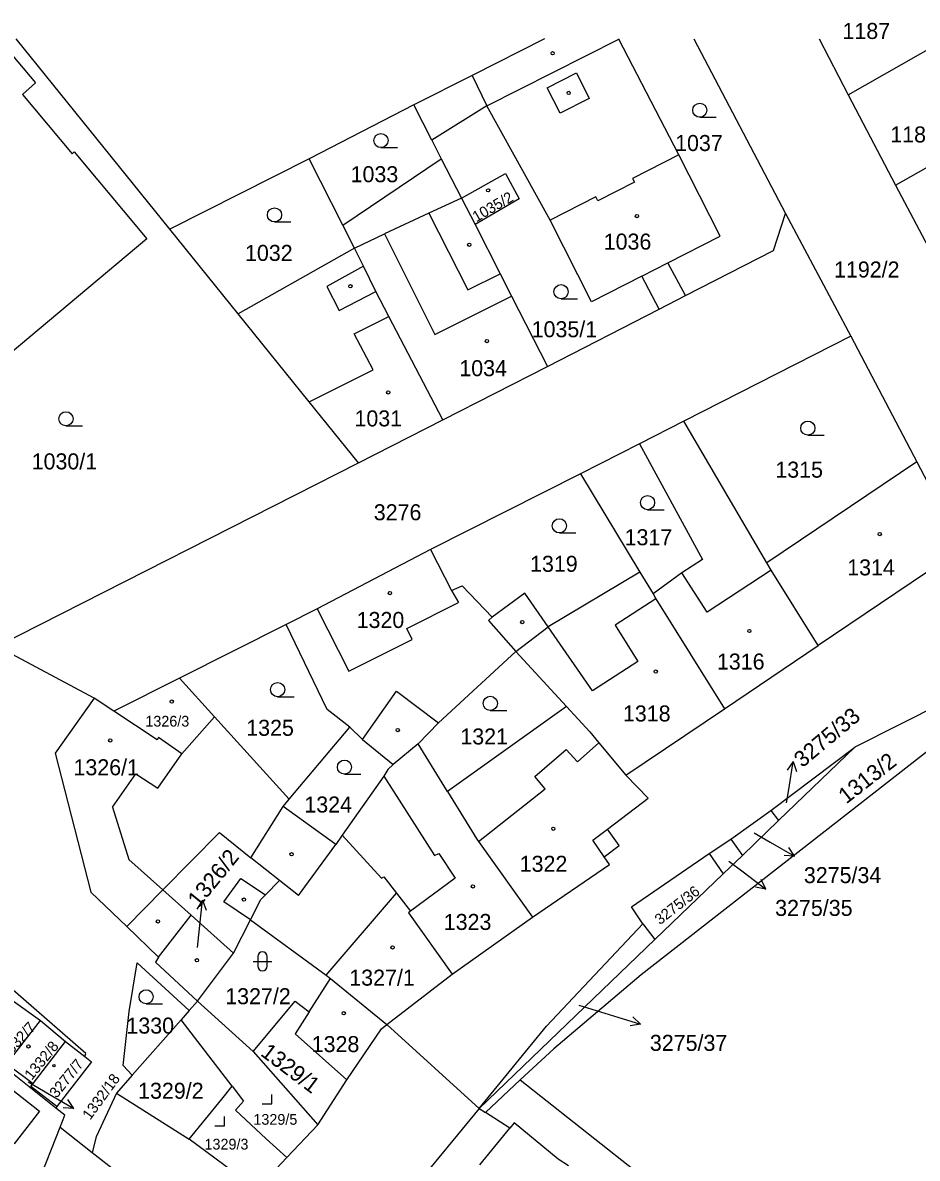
# Model space of a CAD drawing. Extents: x -600849 to -599899, y -1204328 to -1203436.
# Drawn here: x -600084.4 to -599989.4, y -1203557 to -1203436.5 of the extents above; entities that cross this region are included whole.
import ezdxf

# ---------------------------------------------------------------- set-up
doc = ezdxf.new("R2010")
doc.units = 0
for name, color, linetype in [('Vrstva 1', 7, 'Continuous'), ('Vrstva 2', 7, 'Continuous'), ('Vrstva 3', 7, 'Continuous'), ('Vrstva 4', 7, 'Continuous'), ('Vrstva 5', 7, 'Continuous'), ('Vrstva 7', 7, 'Continuous')]:
    doc.layers.add(name, color=color, linetype=linetype)

msp = doc.modelspace()

# ---------------------------------------------------------------- linework, layer by layer
at = {"layer": 'Vrstva 1'}
for p, q in [((-600068.74, -1203458.37), (-600085.05, -1203438.18)), ((-600013.12, -1203438.18), (-600003.37, -1203456.7)), ((-599999.78, -1203438.18), (-599996.72, -1203444.1)), ((-599996.72, -1203444.1), (-599987.2, -1203438.69)), ((-599996.72, -1203444.1), (-599991.69, -1203453.72)), ((-600042.84, -1203445.19), (-600053.95, -1203450.9)), ((-600040.93, -1203448.92), (-600042.84, -1203445.19)), ((-600040.93, -1203448.92), (-600039.91, -1203450.91)), ((-600053.95, -1203450.9), (-600068.74, -1203458.37)), ((-600050.37, -1203457.94), (-600053.95, -1203450.9)), ((-600050.37, -1203457.94), (-600039.91, -1203450.91)), ((-600039.91, -1203450.91), (-600037.77, -1203455.08)), ((-599991.69, -1203453.72), (-599986.49, -1203463.55)), ((-600037.77, -1203455.08), (-600036.33, -1203457.89)), ((-600003.37, -1203456.7), (-599996.42, -1203469.71)), ((-600061.48, -1203467.36), (-600068.74, -1203458.37)), ((-600049.13, -1203460.39), (-600050.37, -1203457.94)), ((-600049.13, -1203460.39), (-600061.48, -1203467.36)), ((-600016.79, -1203466.87), (-600013.98, -1203465.42)), ((-600028.63, -1203472.95), (-600016.79, -1203466.87)), ((-599996.42, -1203469.71), (-600014.15, -1203478.75)), ((-599996.42, -1203469.71), (-599989.43, -1203483.06)), ((-600039.76, -1203478.61), (-600028.63, -1203472.95)), ((-600048.71, -1203483.17), (-600039.76, -1203478.61)), ((-600014.15, -1203478.75), (-600018.88, -1203481.14)), ((-600005.37, -1203493.76), (-600014.15, -1203478.75)), ((-600018.88, -1203481.14), (-600025.14, -1203484.32)), ((-600087.07, -1203502.64), (-600048.71, -1203483.17)), ((-599989.43, -1203483.06), (-600005.37, -1203493.76)), ((-599989.43, -1203483.06), (-599984.64, -1203492.24)), ((-600025.14, -1203484.32), (-600041.05, -1203492.37)), ((-600025.14, -1203484.32), (-600018.84, -1203494.78)), ((-599984.64, -1203492.24), (-599999.92, -1203502.53)), ((-600018.84, -1203494.78), (-600028.57, -1203500.56)), ((-600018.84, -1203494.78), (-600017.41, -1203497.06)), ((-600014.37, -1203494.85), (-600017.41, -1203497.06)), ((-600017.41, -1203497.06), (-600017.13, -1203497.61)), ((-600017.13, -1203497.61), (-600009.84, -1203509.26)), ((-600056.37, -1203500.32), (-600067.72, -1203506.01)), ((-600076.75, -1203508.12), (-600087.07, -1203502.64)), ((-600032, -1203503.17), (-600026.62, -1203509.03)), ((-600009.84, -1203509.26), (-599999.92, -1203502.53)), ((-599975.75, -1203503.07), (-599996.01, -1203513.35)), ((-600067.72, -1203506.01), (-600074.69, -1203509.5)), ((-600067.72, -1203506.01), (-600064, -1203510.11)), ((-600074.69, -1203509.5), (-600076.75, -1203508.12)), ((-600026.62, -1203509.03), (-600039.26, -1203518.03)), ((-600026.62, -1203509.03), (-600024.15, -1203511.72)), ((-600020.31, -1203516.29), (-600009.84, -1203509.26)), ((-600064, -1203510.11), (-600056.07, -1203518.85)), ((-600056.07, -1203518.85), (-600049.63, -1203511.2)), ((-600042.37, -1203512.98), (-600045.01, -1203515.17)), ((-600039.26, -1203518.03), (-600042.37, -1203512.98)), ((-600004.93, -1203520.05), (-599996.01, -1203513.35)), ((-599996.01, -1203513.35), (-600004.1, -1203521.12)), ((-600017.95, -1203518.76), (-600020.31, -1203516.29)), ((-600039.26, -1203518.03), (-600036.15, -1203523.08)), ((-600056.71, -1203519.62), (-600056.07, -1203518.85)), ((-600060.12, -1203525.07), (-600056.71, -1203519.62)), ((-600009.18, -1203523.08), (-600004.93, -1203520.05)), ((-600004.93, -1203520.05), (-600004.1, -1203521.12)), ((-600004.1, -1203521.12), (-600007.95, -1203524.82)), ((-600011.48, -1203524.63), (-600009.18, -1203523.08)), ((-600009.18, -1203523.08), (-600007.95, -1203524.82)), ((-600011.48, -1203524.63), (-600010, -1203526.79)), ((-600007.95, -1203524.82), (-600010, -1203526.79)), ((-600030.23, -1203531.39), (-600022.05, -1203525.79)), ((-600010, -1203526.79), (-600017.26, -1203533.76)), ((-600077.12, -1203528.72), (-600073.3, -1203532.38)), ((-600073.3, -1203532.38), (-600069.46, -1203528.48)), ((-600038.77, -1203537.41), (-600030.23, -1203531.39)), ((-600073.3, -1203532.38), (-600069.92, -1203535.61)), ((-600061.97, -1203535.19), (-600060.16, -1203531.64)), ((-600018.51, -1203532.09), (-600017.26, -1203533.76)), ((-600017.26, -1203533.76), (-600035.89, -1203551.66)), ((-600077.65, -1203545.83), (-600090.77, -1203534.42)), ((-600065.79, -1203540.28), (-600061.97, -1203535.19)), ((-600045.68, -1203542.75), (-600038.77, -1203537.41)), ((-600053.94, -1203541.43), (-600051.68, -1203537.89)), ((-600051.68, -1203537.89), (-600045.68, -1203542.75)), ((-600080.84, -1203551.64), (-600094.36, -1203540.81)), ((-600085.32, -1203540.29), (-600082.46, -1203542.35)), ((-600066.67, -1203541.28), (-600065.79, -1203540.28)), ((-600066.67, -1203541.28), (-600067.54, -1203542.28)), ((-600086.05, -1203546.94), (-600082.46, -1203542.35)), ((-600082.46, -1203542.35), (-600079.81, -1203544.58)), ((-600067.54, -1203542.28), (-600072.72, -1203548.15)), ((-600062.1, -1203549.32), (-600067.54, -1203542.28)), ((-600035.89, -1203551.66), (-600045.68, -1203542.75)), ((-600083.23, -1203549.02), (-600079.81, -1203544.58)), ((-600079.81, -1203544.58), (-600077.75, -1203546.17)), ((-600077.75, -1203546.17), (-600077.65, -1203545.83)), ((-600059.89, -1203545.61), (-600053.03, -1203553.4)), ((-600086.05, -1203546.94), (-600083.23, -1203549.02)), ((-600072.72, -1203548.15), (-600074.39, -1203550.05)), ((-600053.03, -1203553.4), (-600049.94, -1203548.62)), ((-600035.23, -1203552.09), (-600031.55, -1203548.65)), ((-600074.39, -1203550.05), (-600076.55, -1203554.67)), ((-600074.39, -1203550.05), (-600066.69, -1203554.92)), ((-600080.72, -1203551.48), (-600080.84, -1203551.64)), ((-600035.89, -1203551.66), (-600046.43, -1203564.46)), ((-600035.89, -1203551.66), (-600035.23, -1203552.09)), ((-600085.66, -1203567.04), (-600080.38, -1203553.65)), ((-600080.38, -1203553.65), (-600076.96, -1203556.33)), ((-600053.03, -1203553.4), (-600056.31, -1203556.87)), ((-600076.55, -1203554.67), (-600076.96, -1203556.33)), ((-600059.49, -1203560.23), (-600066.69, -1203554.92))]:
    msp.add_line(p, q, dxfattribs=at)
for points in [[(-600089.3, -1203438.18), (-600088.17, -1203439.56), (-600086.77, -1203438.38), (-600083, -1203442.84), (-600084.39, -1203444.07), (-600079.11, -1203450.37), (-600078.89, -1203450.18), (-600071.17, -1203459.39), (-600087.9, -1203473.42), (-600095.6, -1203464.21)], [(-600028.96, -1203438.18), (-600036.64, -1203442.06), (-600042.84, -1203445.19)], [(-600013.98, -1203465.42), (-600015.87, -1203461.95), (-600010.32, -1203459.11), (-600014.71, -1203450.49), (-600021.08, -1203438.21), (-600021.03, -1203438.18)], [(-600016.79, -1203466.87), (-600018.63, -1203463.36), (-600023.96, -1203466.08), (-600028.37, -1203457.4), (-600035.09, -1203445.3), (-600040.93, -1203448.92)], [(-599991.69, -1203453.72), (-599978.11, -1203446.02), (-599975.81, -1203444.72)], [(-600037.77, -1203455.08), (-600033.09, -1203452.47), (-600031.64, -1203455.17), (-600036.33, -1203457.89)], [(-600013.98, -1203465.42), (-600004.65, -1203460.63), (-600003.37, -1203456.7)], [(-600036.33, -1203457.89), (-600033.66, -1203463.1), (-600032.45, -1203465.47), (-600028.63, -1203472.95)], [(-600046.85, -1203464.97), (-600048.17, -1203462.28), (-600049.13, -1203460.39)], [(-600039.76, -1203478.61), (-600045.47, -1203467.63), (-600046.85, -1203464.97)], [(-600048.71, -1203483.17), (-600053.93, -1203476.71), (-600061.48, -1203467.36)], [(-600018.88, -1203481.14), (-600012.2, -1203493.41), (-600014.37, -1203494.85)], [(-600041.05, -1203492.37), (-600053.1, -1203498.64), (-600056.37, -1203500.32)], [(-600041.05, -1203492.37), (-600038.82, -1203496.72), (-600037.71, -1203496.2), (-600034.52, -1203499.53)], [(-599999.92, -1203502.53), (-600004.91, -1203494.56), (-600005.37, -1203493.76)], [(-600028.57, -1203500.56), (-600031.05, -1203497), (-600034.52, -1203499.53)], [(-600034.52, -1203499.53), (-600034.9, -1203499.88), (-600032, -1203503.17)], [(-600049.63, -1203511.2), (-600052.03, -1203509.35), (-600056.37, -1203500.32)], [(-600042.37, -1203512.98), (-600040.2, -1203510.77), (-600032, -1203503.17)], [(-600076.75, -1203508.12), (-600080.92, -1203513.98), (-600077.12, -1203528.72)], [(-600064, -1203510.11), (-600067.47, -1203514.04), (-600069.93, -1203512.32), (-600070.09, -1203512.54), (-600074.69, -1203509.5)], [(-600049.63, -1203511.2), (-600048.29, -1203512.53), (-600045.01, -1203515.17)], [(-600024.15, -1203511.72), (-600023.19, -1203512.86), (-600020.31, -1203516.29)], [(-599956.27, -1203545.4), (-599985.98, -1203513.66), (-599987.68, -1203513.29), (-600018.7, -1203537.48), (-600027.97, -1203545.34), (-600031.55, -1203548.65)], [(-600045.01, -1203515.17), (-600045.59, -1203515.69), (-600046.02, -1203516.4), (-600050.44, -1203522.68)], [(-600022.05, -1203525.79), (-600022.61, -1203524.97), (-600021.03, -1203523.77), (-600022.28, -1203522.04), (-600017.95, -1203518.76)], [(-600050.44, -1203522.68), (-600051.12, -1203523.65), (-600056.71, -1203519.62)], [(-600069.46, -1203528.48), (-600063.46, -1203522.39), (-600060.12, -1203525.07)], [(-600050.44, -1203522.68), (-600046.26, -1203527.24), (-600046.03, -1203527.09), (-600044.67, -1203528.84), (-600043.19, -1203530.74)], [(-600036.15, -1203523.08), (-600035.95, -1203523.36), (-600030.23, -1203531.39)], [(-600060.16, -1203531.64), (-600059.07, -1203529.5), (-600058.58, -1203529), (-600057.08, -1203527.48), (-600060.12, -1203525.07)], [(-600018.51, -1203532.09), (-600019.72, -1203530.27), (-600011.48, -1203524.63)], [(-600043.19, -1203530.74), (-600043.41, -1203530.9), (-600038.77, -1203537.41)], [(-600060.16, -1203531.64), (-600052.14, -1203537.51), (-600051.68, -1203537.89)], [(-600035.89, -1203551.66), (-600028.74, -1203542.94), (-600018.51, -1203532.09)], [(-600072.72, -1203548.15), (-600073.68, -1203547.12), (-600073.06, -1203541.37), (-600072.2, -1203536.21), (-600066.67, -1203541.28)], [(-600069.92, -1203535.61), (-600070.26, -1203536.16), (-600065.79, -1203540.28)], [(-600065.79, -1203540.28), (-600061.37, -1203544.28), (-600059.89, -1203545.61)], [(-600059.89, -1203545.61), (-600055.42, -1203540.28), (-600053.94, -1203541.43)], [(-600053.94, -1203541.43), (-600055.44, -1203543.75), (-600049.94, -1203548.62)], [(-600102.18, -1203554.3), (-600101.32, -1203553.26), (-600093.47, -1203543.4), (-600082.56, -1203551.95), (-600085.25, -1203555.41), (-600089.86, -1203551.56), (-600095.24, -1203558.29), (-600095.91, -1203559.13)], [(-600049.94, -1203548.62), (-600046.27, -1203543.21), (-600045.68, -1203542.75)], [(-600077.75, -1203546.17), (-600077.04, -1203546.72), (-600080.72, -1203551.48)], [(-600080.72, -1203551.48), (-600083.48, -1203549.35), (-600083.23, -1203549.02)], [(-600066.69, -1203554.92), (-600063.21, -1203550.68), (-600062.1, -1203549.32)], [(-600062.1, -1203549.32), (-600060.91, -1203550.91), (-600061.76, -1203551.84), (-600058.52, -1203554.89), (-600056.31, -1203556.87)], [(-600031.55, -1203548.65), (-600000.01, -1203573.55), (-600001.52, -1203575.48)], [(-600080.38, -1203553.65), (-600079.89, -1203552.4), (-600080.84, -1203551.64)], [(-600026.42, -1203557.76), (-600027.52, -1203557.05), (-600032.19, -1203553.19), (-600032.64, -1203553.75), (-600035.23, -1203552.09)], [(-600076.96, -1203556.33), (-600067.99, -1203563.35), (-600076.37, -1203572.8)], [(-600056.31, -1203556.87), (-600058.02, -1203558.68), (-600059.49, -1203560.23)]]:
    msp.add_lwpolyline(points, dxfattribs=at)
at = {"layer": 'Vrstva 3'}
for p, q in [((-600012.47, -1203446.5), (-600010.72, -1203446.5)), ((-600046.32, -1203449.72), (-600044.57, -1203449.72)), ((-600057.62, -1203457.61), (-600055.87, -1203457.61)), ((-600027.2, -1203465.76), (-600025.45, -1203465.76)), ((-600079.76, -1203479.24), (-600078.01, -1203479.24)), ((-600001, -1203480.23), (-599999.25, -1203480.23)), ((-600018.02, -1203488.14), (-600016.27, -1203488.14)), ((-600027.38, -1203490.6), (-600025.63, -1203490.6)), ((-600057.29, -1203507.98), (-600055.54, -1203507.98)), ((-600034.71, -1203509.44), (-600032.96, -1203509.44)), ((-600050.19, -1203516.2), (-600048.44, -1203516.2)), ((-600059.9, -1203536.06), (-600057.9, -1203536.06)), ((-600059.4, -1203535.56), (-600059.4, -1203536.56)), ((-600058.4, -1203536.56), (-600058.4, -1203535.56)), ((-600071.25, -1203540.57), (-600069.5, -1203540.57)), ((-600057.92, -1203551.19), (-600057.92, -1203550.19)), ((-600058.92, -1203551.19), (-600057.92, -1203551.19)), ((-600062.94, -1203553.52), (-600062.94, -1203552.52)), ((-600063.94, -1203553.52), (-600062.94, -1203553.52))]:
    msp.add_line(p, q, dxfattribs=at)
for centre in [(-600012.47, -1203445.75), (-600046.32, -1203448.97), (-600057.62, -1203456.86), (-600027.2, -1203465.01), (-600079.76, -1203478.49), (-600001, -1203479.48), (-600018.02, -1203487.39), (-600027.38, -1203489.85), (-600057.29, -1203507.23), (-600034.71, -1203508.69), (-600050.19, -1203515.45), (-600071.25, -1203539.82)]:
    msp.add_circle(centre, 0.75, dxfattribs=at)
for centre, start, end in [((-600058.9, -1203535.56), 0, 180), ((-600058.9, -1203536.56), 180, 359.9879)]:
    msp.add_arc(centre, 0.5, start, end, dxfattribs=at)
at = {"layer": 'Vrstva 4'}
for p, q in [((-600035.09, -1203445.3), (-600021.08, -1203438.21)), ((-600036.64, -1203442.06), (-600035.09, -1203445.3)), ((-600028.66, -1203443.38), (-600025.57, -1203441.8)), ((-600025.57, -1203441.8), (-600024.23, -1203444.5)), ((-600027.3, -1203446.05), (-600028.66, -1203443.38)), ((-600024.23, -1203444.5), (-600027.3, -1203446.05)), ((-600014.71, -1203450.49), (-600019.62, -1203452.98)), ((-600019.62, -1203452.98), (-600019.41, -1203453.39)), ((-600019.41, -1203453.39), (-600023.29, -1203455.37)), ((-600037.77, -1203455.08), (-600041.22, -1203456.67)), ((-600023.49, -1203454.95), (-600028.37, -1203457.4)), ((-600023.29, -1203455.37), (-600023.49, -1203454.95)), ((-600041.22, -1203456.67), (-600045.93, -1203458.85)), ((-600041.22, -1203456.67), (-600037.08, -1203464.82)), ((-600049.13, -1203460.39), (-600045.93, -1203458.85)), ((-600045.93, -1203458.85), (-600040.59, -1203469.55)), ((-600048.17, -1203462.28), (-600052.07, -1203464.46)), ((-600018.63, -1203463.36), (-600015.87, -1203461.95)), ((-600037.08, -1203464.82), (-600033.66, -1203463.1)), ((-600052.07, -1203464.46), (-600050.76, -1203467.01)), ((-600050.76, -1203467.01), (-600046.85, -1203464.97)), ((-600040.59, -1203469.55), (-600032.45, -1203465.47)), ((-600049.15, -1203469.49), (-600045.47, -1203467.63)), ((-600047.15, -1203473.28), (-600049.15, -1203469.49)), ((-600053.93, -1203476.71), (-600047.15, -1203473.28)), ((-600011.67, -1203499.01), (-600014.37, -1203494.85)), ((-600004.91, -1203494.56), (-600011.67, -1203499.01)), ((-600038.82, -1203496.72), (-600038.09, -1203497.99)), ((-600017.13, -1203497.61), (-600021.45, -1203500.4)), ((-600053.1, -1203498.64), (-600049.72, -1203505.26)), ((-600043.57, -1203500.75), (-600038.09, -1203497.99)), ((-600043, -1203501.9), (-600043.57, -1203500.75)), ((-600032, -1203503.17), (-600028.57, -1203500.56)), ((-600023.87, -1203507.37), (-600028.57, -1203500.56)), ((-600021.45, -1203500.4), (-600019.05, -1203504.25)), ((-600049.72, -1203505.26), (-600043, -1203501.9)), ((-600019.05, -1203504.25), (-600023.87, -1203507.37)), ((-600048.29, -1203512.53), (-600044.66, -1203507.4)), ((-600044.66, -1203507.4), (-600040.2, -1203510.77)), ((-600025.47, -1203514.9), (-600023.19, -1203512.86)), ((-600070.02, -1203517.68), (-600067.47, -1203514.04)), ((-600029.98, -1203516.46), (-600026.67, -1203513.57)), ((-600026.67, -1203513.57), (-600025.47, -1203514.9)), ((-600074.81, -1203519.7), (-600072.33, -1203516.17)), ((-600072.33, -1203516.17), (-600070.02, -1203517.68)), ((-600046.02, -1203516.4), (-600040.64, -1203524.84)), ((-600028.87, -1203517.76), (-600029.98, -1203516.46)), ((-600035.95, -1203523.36), (-600028.87, -1203517.76)), ((-600074.81, -1203519.7), (-600073.08, -1203525.24)), ((-600023.82, -1203523.21), (-600022.28, -1203522.04)), ((-600055.07, -1203529.07), (-600051.12, -1203523.65)), ((-600022.61, -1203524.97), (-600023.82, -1203523.21)), ((-600073.08, -1203525.24), (-600069.46, -1203528.48)), ((-600040.64, -1203524.84), (-600040.16, -1203524.6)), ((-600040.16, -1203524.6), (-600038.44, -1203527.23)), ((-600063, -1203529.75), (-600061.19, -1203527.28)), ((-600061.19, -1203527.28), (-600058.58, -1203529)), ((-600055.07, -1203529.07), (-600057.08, -1203527.48)), ((-600038.44, -1203527.23), (-600043.19, -1203530.74)), ((-600069.46, -1203528.48), (-600066.47, -1203531.16)), ((-600052.14, -1203537.51), (-600044.67, -1203528.84)), ((-600060.16, -1203531.64), (-600063, -1203529.75)), ((-600069.92, -1203535.61), (-600066.47, -1203531.16)), ((-600066.47, -1203531.16), (-600061.97, -1203535.19)), ((-600035.81, -1203557.67), (-600032.64, -1203553.75))]:
    msp.add_line(p, q, dxfattribs=at)
at = {"layer": 'Vrstva 5'}
for centre, radius in [((-600028.09, -1203439.71), 0.175), ((-600026.39, -1203443.92), 0.175), ((-600034.95, -1203454.25), 0.175), ((-600019.14, -1203456.99), 0.175), ((-600036.95, -1203460.03), 0.175), ((-600049.56, -1203464.42), 0.175), ((-600035.07, -1203470.24), 0.175), ((-600045.54, -1203475.7), 0.175), ((-599993.37, -1203490.73), 0.175), ((-600045.37, -1203496.99), 0.175), ((-600031.32, -1203500.07), 0.175), ((-600007.21, -1203501.01), 0.175), ((-600017.15, -1203505.31), 0.175), ((-600068.52, -1203508.49), 0.175), ((-600044.53, -1203511.53), 0.175), ((-600075.06, -1203512.62), 0.175), ((-600028.02, -1203521.99), 0.175), ((-600055.8, -1203524.7), 0.175), ((-600036.55, -1203528.11), 0.175), ((-600060.86, -1203529.51), 0.175), ((-600070, -1203531.83), 0.175), ((-600045.09, -1203534.59), 0.175), ((-600065.86, -1203535.94), 0.175), ((-600050.27, -1203541.56), 0.175), ((-600083.74, -1203545.09), 0.175), ((-600081.04, -1203547.12), 0.117)]:
    msp.add_circle(centre, radius, dxfattribs=at)
at = {"layer": 'Vrstva 7'}
for p, q in [((-600002.56, -1203514.86), (-600003.21, -1203515.77)), ((-600003.03, -1203517.82), (-600002.56, -1203514.86)), ((-600002.56, -1203514.86), (-600002.22, -1203515.92)), ((-600003.26, -1203519.23), (-600003.03, -1203517.82)), ((-600006.69, -1203522.42), (-600005.01, -1203523.4)), ((-600005.01, -1203523.4), (-600002.41, -1203524.9)), ((-600002.41, -1203524.9), (-600003.03, -1203523.97)), ((-600002.41, -1203524.9), (-600003.53, -1203524.83)), ((-600009.37, -1203525.43), (-600007.86, -1203526.58)), ((-600007.86, -1203526.58), (-600005.46, -1203528.39)), ((-600005.46, -1203528.39), (-600005.96, -1203527.38)), ((-600005.46, -1203528.39), (-600006.56, -1203528.18)), ((-600065.27, -1203529.57), (-600065.87, -1203530.52)), ((-600065.58, -1203532.56), (-600065.27, -1203529.57)), ((-600065.27, -1203529.57), (-600064.87, -1203530.62)), ((-600065.8, -1203534.58), (-600065.58, -1203532.56)), ((-600025.3, -1203540.72), (-600021.64, -1203541.84)), ((-600021.64, -1203541.84), (-600018.77, -1203542.72)), ((-600018.77, -1203542.72), (-600019.58, -1203541.95)), ((-600018.77, -1203542.72), (-600019.87, -1203542.9)), ((-600083.78, -1203548.86), (-600081.53, -1203550.16)), ((-600081.53, -1203550.16), (-600078.93, -1203551.66)), ((-600078.93, -1203551.66), (-600080.05, -1203551.59)), ((-600078.93, -1203551.66), (-600079.55, -1203550.73))]:
    msp.add_line(p, q, dxfattribs=at)

# ---------------------------------------------------------------- texts
at = {"layer": 'Vrstva 2'}
for s, height, p in [('1187', 1.7, (-599997.32, -1203438.19)), ('1188', 1.7, (-599992.25, -1203449.17)), ('1037', 1.7, (-600015.09, -1203450.08)), ('1033', 1.7, (-600049.54, -1203453.39)), ('1036', 1.7, (-600022.67, -1203460.54)), ('1032', 1.7, (-600060.75, -1203461.74)), ('1192/2', 1.7, (-599998.22, -1203463.5)), ('1035/1', 1.7, (-600030.32, -1203469.84)), ('1034', 1.7, (-600038, -1203473.97)), ('1031', 1.7, (-600049.13, -1203479.3)), ('1030/1', 1.7, (-600083.4, -1203483.86)), ('1315', 1.7, (-600004.45, -1203484.74)), ('3276', 1.7, (-600047.08, -1203489.26)), ('1317', 1.7, (-600020.45, -1203491.91)), ('1319', 1.7, (-600030.49, -1203494.73)), ('1314', 1.7, (-599996.82, -1203495.11)), ('1320', 1.7, (-600048.9, -1203500.69)), ('1316', 1.7, (-600010.65, -1203505.1)), ('1318', 1.7, (-600020.63, -1203510.61)), ('1326/3', 1.14, (-600071.33, -1203511.15)), ('1325', 1.7, (-600060.62, -1203512.13)), ('1321', 1.7, (-600037.89, -1203513.05)), ('1326/1', 1.7, (-600078.96, -1203516.32)), ('1324', 1.7, (-600054.45, -1203520.27)), ('1322', 1.7, (-600031.59, -1203526.56)), ('3275/34', 1.7, (-600001.42, -1203527.76)), ('3275/35', 1.7, (-600004.47, -1203531.24)), ('1323', 1.7, (-600039.65, -1203532.73)), ('1327/1', 1.7, (-600049.68, -1203538.64)), ('1327/2', 1.7, (-600062.85, -1203540.61)), ('1330', 1.7, (-600073.34, -1203543.73)), ('1328', 1.7, (-600053.67, -1203545.69)), ('3275/37', 1.7, (-600017.77, -1203545.56)), ('1329/2', 1.7, (-600072.1, -1203550.64)), ('1329/5', 1.14, (-600059.86, -1203553.4)), ('1329/3', 1.14, (-600065.05, -1203556.03))]:
    msp.add_text(s, height=height, dxfattribs=at).set_placement(p)
for s, height, rotation, p in [('1035/2', 1.14, 30, (-600036.19, -1203457.65)), ('3275/33', 1.7, 40, (-600001.58, -1203515.58)), ('1313/2', 1.7, 38, (-599996.92, -1203519.42)), ('1326/2', 1.7, 51, (-600065.66, -1203530.45)), ('3275/36', 1.14, 38, (-600016.7, -1203532.24)), ('1332/7', 1.14, 47, (-600086.07, -1203546.56)), ('1332/8', 1.14, 51, (-600083.38, -1203548.73)), ('1329/1', 1.7, 323, (-600059.2, -1203545.98)), ('3277/7', 1.14, 51, (-600080.74, -1203550.64)), ('1332/18', 1.14, 54, (-600077.19, -1203552.97))]:
    msp.add_text(s, height=height, rotation=rotation, dxfattribs=at).set_placement(p)

doc.saveas('drawing.dxf')
